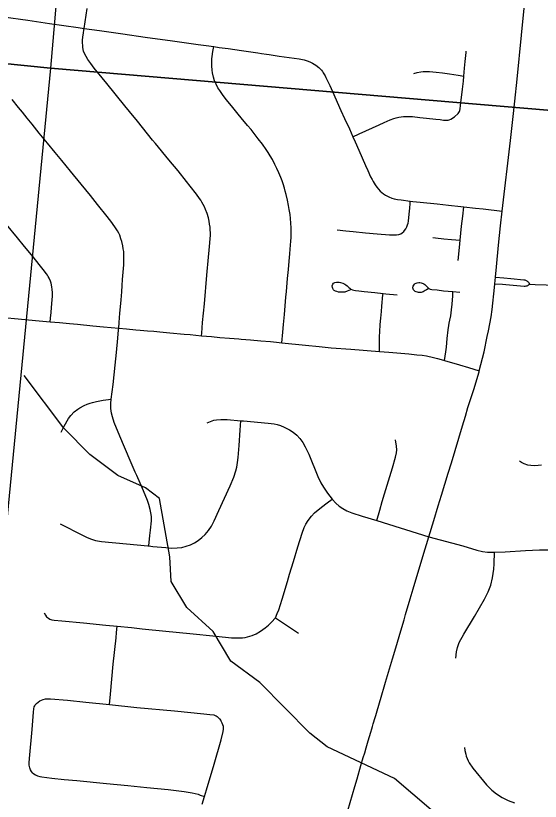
# Model space of a CAD drawing. Extents: x 0 to 34, y 0 to 22.
# Drawn here: x 7.798 to 8.24, y 17.415 to 18.077 of the extents above; entities that cross this region are included whole.
import ezdxf

# ---------------------------------------------------------------- set-up
doc = ezdxf.new("R2010")
doc.units = 0
for name, color, linetype in [('GM_X_City_Street', 7, 'Continuous'), ('GM_X_Corporation', 7, 'Continuous'), ('GM_X_County_Road', 7, 'Continuous'), ('GM_X_Minor_River', 7, 'Continuous'), ('GM_X_Township_Road', 7, 'Continuous')]:
    doc.layers.add(name, color=color, linetype=linetype)

msp = doc.modelspace()

# ---------------------------------------------------------------- linework, layer by layer
at = {"layer": 'GM_X_City_Street'}
for p, q in [((8.16632, 17.84435), (8.17215, 17.84379)), ((8.01665, 17.56953), (8.03613, 17.55665))]:
    msp.add_line(p, q, dxfattribs=at)
for points in [[(7.8553, 18.06607), (7.85798, 18.08286)], [(7.78723, 18.07585), (7.80774, 18.07304), (7.82614, 18.07038), (7.8503, 18.06675), (7.8553, 18.06607), (7.86835, 18.06427), (7.88782, 18.06153), (7.90685, 18.05888), (7.92994, 18.05561), (7.95153, 18.05259), (7.95834, 18.05171), (7.9646, 18.0508), (7.96923, 18.05012), (7.97684, 18.04906), (7.98799, 18.04744), (8.00188, 18.04544), (8.0048, 18.04504), (8.009, 18.04446), (8.0114, 18.04407), (8.0199, 18.04277), (8.03656, 18.04044), (8.04087, 18.03954), (8.04327, 18.0389), (8.04567, 18.03799), (8.04795, 18.03685), (8.05067, 18.03513), (8.05313, 18.03309), (8.0554, 18.03083), (8.05622, 18.02985), (8.05701, 18.02881), (8.05862, 18.02605), (8.05922, 18.02481), (8.06037, 18.02251), (8.06241, 18.01808), (8.06586, 18.0103), (8.06869, 18.00401), (8.07188, 17.99694), (8.07498, 17.99012), (8.07896, 17.98145), (8.08193, 17.97474), (8.08374, 17.97065), (8.08692, 17.9634), (8.09259, 17.95065), (8.09442, 17.94648), (8.09692, 17.94109), (8.09807, 17.9388), (8.09904, 17.93702), (8.09975, 17.93579), (8.10073, 17.9342), (8.10201, 17.93239), (8.10357, 17.93059), (8.10488, 17.92906), (8.1063, 17.92792), (8.10772, 17.92685), (8.10949, 17.92561), (8.11214, 17.92427), (8.11489, 17.92316), (8.11661, 17.92265), (8.11807, 17.92225), (8.11953, 17.92198), (8.12276, 17.92154), (8.13023, 17.92066), (8.1325, 17.92039), (8.13878, 17.91977), (8.15303, 17.91818), (8.16258, 17.9172), (8.17285, 17.91605), (8.17548, 17.91577), (8.18532, 17.91473), (8.19169, 17.91402), (8.20787, 17.91203)], [(7.95429, 17.80718), (7.95444, 17.80931), (7.95521, 17.81819), (7.95669, 17.83409), (7.9588, 17.85809), (7.96012, 17.87328), (7.96069, 17.87926), (7.96135, 17.88536), (7.96168, 17.88902), (7.96184, 17.89166), (7.96179, 17.89396), (7.96168, 17.89634), (7.96145, 17.89852), (7.96113, 17.90109), (7.96074, 17.90358), (7.96005, 17.90662), (7.95903, 17.91005), (7.95763, 17.91364), (7.95666, 17.91574), (7.95568, 17.91784), (7.95467, 17.91979), (7.95365, 17.92135), (7.95264, 17.92283), (7.95007, 17.92641), (7.94485, 17.93311), (7.94165, 17.93717), (7.93456, 17.94597), (7.92685, 17.95532), (7.91539, 17.96912), (7.91308, 17.97203), (7.90453, 17.98265), (7.90027, 17.98791), (7.89355, 17.99601), (7.88971, 18.00086), (7.87444, 18.01958), (7.87051, 18.02439), (7.8638, 18.03251), (7.86083, 18.03648), (7.85834, 18.04003), (7.85689, 18.0425), (7.85564, 18.04499), (7.85486, 18.04702), (7.85448, 18.04842), (7.85424, 18.05021), (7.85409, 18.05185), (7.854, 18.05403), (7.85401, 18.05616), (7.85424, 18.05863), (7.85479, 18.06237), (7.8551, 18.06463), (7.8553, 18.06607)], [(8.02208, 17.80122), (8.0228, 17.81028), (8.02339, 17.8165), (8.0242, 17.82509), (8.0248, 17.83228), (8.02547, 17.83961), (8.02591, 17.84435), (8.02687, 17.85525), (8.02762, 17.86288), (8.02818, 17.87008), (8.0288, 17.87606), (8.02909, 17.88014), (8.02962, 17.88673), (8.02976, 17.88999), (8.02983, 17.89251), (8.02991, 17.89547), (8.02983, 17.89806), (8.02968, 17.90207), (8.02939, 17.90591), (8.02894, 17.90925), (8.02828, 17.91354), (8.02769, 17.91681), (8.0268, 17.92132), (8.02569, 17.92606), (8.02487, 17.92895), (8.0242, 17.93155), (8.02309, 17.93503), (8.0222, 17.93762), (8.02117, 17.94044), (8.01954, 17.94429), (8.01783, 17.94799), (8.01621, 17.95155), (8.01406, 17.95577), (8.01228, 17.95881), (8.0106, 17.96148), (8.00888, 17.96405), (8.00572, 17.96848), (8.00219, 17.97309), (7.99946, 17.97651), (7.99604, 17.98082), (7.99309, 17.98437), (7.98777, 17.99078), (7.98531, 17.99377), (7.97955, 18.00089), (7.97791, 18.00282), (7.97524, 18.00607), (7.9725, 18.0097), (7.96968, 18.0137), (7.96813, 18.01615), (7.9665, 18.01919), (7.96524, 18.022), (7.96435, 18.02504), (7.96353, 18.02881), (7.96331, 18.03089), (7.96302, 18.03459), (7.96287, 18.03859), (7.96294, 18.04037), (7.96316, 18.04245), (7.96391, 18.04675), (7.9646, 18.0508)], [(8.16773, 17.9917), (8.1708, 17.99453), (8.17138, 17.99535), (8.17178, 17.99624), (8.17211, 17.99705), (8.17235, 17.99835), (8.17275, 18.00111), (8.17438, 18.01484), (8.17511, 18.02155), (8.17553, 18.02599), (8.17617, 18.0326), (8.17673, 18.03833), (8.17748, 18.04583), (8.17754, 18.04703)], [(8.13334, 18.02804), (8.13626, 18.02889), (8.1391, 18.0295), (8.14118, 18.02977), (8.14477, 18.0299), (8.14664, 18.02982), (8.14924, 18.02966), (8.15208, 18.02934), (8.15759, 18.0286), (8.16327, 18.02787), (8.17065, 18.02674), (8.17553, 18.02599)], [(7.90983, 17.62999), (7.91083, 17.63892), (7.9113, 17.64318), (7.912, 17.65118), (7.91197, 17.65481), (7.91166, 17.65782), (7.9111, 17.66079), (7.90987, 17.66486), (7.90871, 17.66836), (7.90543, 17.67637), (7.89964, 17.68943), (7.89843, 17.69227), (7.89421, 17.70191), (7.88534, 17.72244), (7.88062, 17.73399), (7.87908, 17.7388), (7.8784, 17.7419), (7.87794, 17.7457), (7.87793, 17.75015), (7.87814, 17.75371), (7.8799, 17.76618), (7.88139, 17.78223), (7.88254, 17.79315), (7.88371, 17.80514), (7.88438, 17.81217), (7.88449, 17.81352), (7.88486, 17.81821), (7.88519, 17.8221), (7.88552, 17.82615), (7.886, 17.83142), (7.88651, 17.83749), (7.88709, 17.84419), (7.88745, 17.8496), (7.88776, 17.85456), (7.88875, 17.86695), (7.88891, 17.8719), (7.88883, 17.8757), (7.88866, 17.87827), (7.88833, 17.8805), (7.88784, 17.88298), (7.88701, 17.88646), (7.88635, 17.88894), (7.88528, 17.89191), (7.88445, 17.89357), (7.88337, 17.89547), (7.88221, 17.89729), (7.87857, 17.90267), (7.87477, 17.90763), (7.86658, 17.91772), (7.86054, 17.92526), (7.85277, 17.93493), (7.84391, 17.94585), (7.83655, 17.95487), (7.83093, 17.96149), (7.82448, 17.96943), (7.81744, 17.97795), (7.81157, 17.98531), (7.80735, 17.99061), (7.80325, 17.99561), (7.79999, 17.99945), (7.79461, 18.00616)], [(8.08193, 17.97474), (8.08727, 17.9772), (8.10417, 17.98499), (8.10828, 17.98693), (8.11347, 17.98918), (8.11647, 17.99023), (8.11834, 17.99073), (8.12079, 17.99131), (8.12457, 17.99184), (8.12652, 17.99202), (8.12836, 17.992), (8.13215, 17.99181), (8.13835, 17.99118), (8.14391, 17.99058), (8.15191, 17.98958), (8.15556, 17.98923), (8.15832, 17.98894), (8.16095, 17.98889), (8.16221, 17.98894), (8.16326, 17.98909), (8.16465, 17.98959), (8.16773, 17.9917)], [(8.06869, 17.89632), (8.07604, 17.89561), (8.08205, 17.89499), (8.09267, 17.89393), (8.10232, 17.89304), (8.11285, 17.89216), (8.11587, 17.89209), (8.1186, 17.89216), (8.12063, 17.89252), (8.12223, 17.89314), (8.12355, 17.89393), (8.1248, 17.89508), (8.12559, 17.89596), (8.12646, 17.89733), (8.1274, 17.89887), (8.12811, 17.90057), (8.12851, 17.90199), (8.12884, 17.90358), (8.12948, 17.9096), (8.12984, 17.91455), (8.1301, 17.91862), (8.13023, 17.92066)], [(7.82663, 17.81887), (7.82692, 17.82192), (7.82738, 17.82668), (7.82775, 17.83099), (7.8283, 17.8374), (7.82848, 17.8406), (7.82848, 17.84353), (7.82839, 17.84601), (7.82811, 17.84839), (7.82738, 17.85132), (7.82683, 17.85324), (7.82583, 17.85562), (7.82509, 17.857), (7.82436, 17.85828), (7.82363, 17.85938), (7.82088, 17.86286), (7.8174, 17.86716), (7.81218, 17.87376), (7.80503, 17.88246), (7.79899, 17.8896), (7.78974, 17.90095), (7.78278, 17.90947), (7.77894, 17.91433)], [(8.17238, 17.88759), (8.1736, 17.89942), (8.17458, 17.90791), (8.17548, 17.91577)], [(8.14924, 17.88986), (8.15163, 17.88962), (8.15867, 17.88889), (8.16496, 17.8883), (8.17238, 17.88759)], [(8.17071, 17.87057), (8.17175, 17.88157), (8.17238, 17.88759)], [(8.07997, 17.84589), (8.07704, 17.84459), (8.07523, 17.84396), (8.07397, 17.84381), (8.07204, 17.84374), (8.06981, 17.84399), (8.0683, 17.84435), (8.06715, 17.84477), (8.06625, 17.84525), (8.06564, 17.84586), (8.06522, 17.8464), (8.06492, 17.84706), (8.0647, 17.84791), (8.06459, 17.84914), (8.06498, 17.85062), (8.06561, 17.85136), (8.06662, 17.85199), (8.06824, 17.85225), (8.06909, 17.85226), (8.07035, 17.85219), (8.07157, 17.85199), (8.07336, 17.85149), (8.07501, 17.85067), (8.07596, 17.85002), (8.07698, 17.84916), (8.07844, 17.84781), (8.07922, 17.84712), (8.08013, 17.84653), (8.08158, 17.84589), (8.08284, 17.84555), (8.08415, 17.84532), (8.08705, 17.84492), (8.09132, 17.84444), (8.10056, 17.84347), (8.10741, 17.84282)], [(8.14537, 17.84675), (8.144, 17.84591), (8.14287, 17.8452), (8.14214, 17.84476), (8.14125, 17.84428), (8.14031, 17.84389), (8.13944, 17.84367), (8.13818, 17.84356), (8.13735, 17.84361), (8.13631, 17.84378), (8.13526, 17.84406), (8.13439, 17.8445), (8.13378, 17.84494), (8.13296, 17.84593), (8.13263, 17.84658), (8.13254, 17.84748), (8.1329, 17.84895), (8.13323, 17.84972), (8.13378, 17.85048), (8.13455, 17.85103), (8.13543, 17.85147), (8.1362, 17.85175), (8.13762, 17.8519), (8.13845, 17.85191), (8.13947, 17.85178), (8.14026, 17.85158), (8.14124, 17.85125), (8.1418, 17.85092), (8.14257, 17.85037), (8.14377, 17.84922), (8.14476, 17.84817), (8.14531, 17.84763), (8.14608, 17.84697), (8.14723, 17.84647), (8.1485, 17.84625), (8.15289, 17.8457), (8.15833, 17.8451), (8.16632, 17.84435)], [(8.10441, 17.79379), (8.10443, 17.79569), (8.10435, 17.80107), (8.10443, 17.80655), (8.10459, 17.81057), (8.10486, 17.81653), (8.10547, 17.82207), (8.10596, 17.82746), (8.10642, 17.83204), (8.10729, 17.84148), (8.10741, 17.84282)], [(8.10741, 17.84282), (8.10982, 17.84259), (8.11915, 17.8417)], [(8.15926, 17.78635), (8.15974, 17.78997), (8.16022, 17.79356), (8.16075, 17.79754), (8.16156, 17.80488), (8.1624, 17.81209), (8.1629, 17.81589), (8.16324, 17.81786), (8.1638, 17.82039), (8.1645, 17.82389), (8.16512, 17.82889), (8.16558, 17.83371), (8.16591, 17.83741), (8.16612, 17.84054), (8.16632, 17.84435)], [(7.7877, 17.82258), (7.79967, 17.82152), (7.81421, 17.8201), (7.82663, 17.81887), (7.8345, 17.81818), (7.84295, 17.81744), (7.84982, 17.8168), (7.86271, 17.8156), (7.87156, 17.81471), (7.88449, 17.81352), (7.89102, 17.81292), (7.89899, 17.81223), (7.90266, 17.81193), (7.90866, 17.81141), (7.91399, 17.81088), (7.91915, 17.81043), (7.92748, 17.80968), (7.9397, 17.80854), (7.94462, 17.80808), (7.95429, 17.80718), (7.96271, 17.80639), (7.96983, 17.80578), (7.97785, 17.80511), (7.98583, 17.80443), (7.98764, 17.80429), (7.99563, 17.80362), (8.00426, 17.80289), (8.01233, 17.80219), (8.01757, 17.80167), (8.02208, 17.80122), (8.04207, 17.79914), (8.05346, 17.79797), (8.06368, 17.79706), (8.08014, 17.79571), (8.10441, 17.79379), (8.11231, 17.7932), (8.12924, 17.79191), (8.13584, 17.79118), (8.14045, 17.79064), (8.14389, 17.7901), (8.15001, 17.78881), (8.15341, 17.78801), (8.15641, 17.78721), (8.15926, 17.78635), (8.17179, 17.78261), (8.17952, 17.78031), (8.18854, 17.77761)], [(7.83583, 17.726), (7.83672, 17.72762), (7.83836, 17.73098), (7.84222, 17.73738), (7.84407, 17.73989), (7.84701, 17.74311), (7.84999, 17.74534), (7.85157, 17.7463), (7.85525, 17.7483), (7.85772, 17.74935), (7.86039, 17.75035), (7.86241, 17.75101), (7.86562, 17.75175), (7.86851, 17.75231), (7.87132, 17.75278), (7.87814, 17.75371)], [(7.83514, 17.64865), (7.83845, 17.64704), (7.85048, 17.64072), (7.85719, 17.63732), (7.86072, 17.63593), (7.865, 17.63474), (7.86997, 17.6339), (7.89101, 17.6318), (7.90891, 17.63009), (7.90983, 17.62999), (7.9132, 17.62968), (7.92432, 17.62861), (7.92934, 17.6282), (7.93379, 17.6283), (7.93757, 17.62884), (7.94128, 17.62973), (7.94489, 17.63101), (7.94833, 17.63268), (7.95157, 17.6347), (7.95459, 17.63705), (7.95734, 17.63969), (7.96019, 17.64312), (7.96264, 17.64681), (7.96504, 17.65124), (7.9689, 17.65975), (7.97846, 17.6806), (7.98162, 17.68809), (7.98321, 17.69328), (7.98396, 17.69645), (7.98461, 17.70028), (7.98508, 17.70468), (7.9859, 17.71458), (7.98692, 17.7276), (7.98755, 17.73555)], [(7.95896, 17.73369), (7.96466, 17.7359), (7.96693, 17.73641), (7.97052, 17.7367), (7.97603, 17.73653), (7.98755, 17.73555), (7.98959, 17.73536), (8.01061, 17.73351), (8.01544, 17.73282), (8.01805, 17.73223), (8.02077, 17.73149), (8.02412, 17.73021), (8.02847, 17.72796), (8.03148, 17.72601), (8.0347, 17.72327), (8.03716, 17.72063), (8.0397, 17.71723), (8.04183, 17.71357), (8.04467, 17.70742), (8.0525, 17.6885), (8.05481, 17.68334), (8.05704, 17.67951), (8.06061, 17.67437), (8.06438, 17.66944), (8.06743, 17.6661), (8.07034, 17.66362), (8.0735, 17.66147), (8.07686, 17.65964), (8.08095, 17.65795), (8.08986, 17.65505), (8.10219, 17.65137), (8.14597, 17.63774), (8.17466, 17.63004), (8.18649, 17.62643), (8.19125, 17.62535), (8.19547, 17.62485), (8.20123, 17.62477), (8.21022, 17.62518), (8.2276, 17.62612), (8.23942, 17.62661), (8.25064, 17.62687)], [(8.10219, 17.65137), (8.10464, 17.66016), (8.10664, 17.66733), (8.10866, 17.67386), (8.11541, 17.69593), (8.11796, 17.70492), (8.1187, 17.70857), (8.11891, 17.71105), (8.11869, 17.71416), (8.11781, 17.7193)], [(8.24095, 17.69795), (8.2353, 17.69754), (8.2321, 17.69772), (8.22955, 17.69821), (8.22648, 17.69922), (8.22413, 17.70033), (8.22245, 17.70141)], [(7.82147, 17.57357), (7.82262, 17.57155), (7.82368, 17.5703), (7.82512, 17.56914), (7.82637, 17.56837), (7.82801, 17.56789), (7.82993, 17.56751), (7.83648, 17.56683), (7.85475, 17.5651), (7.87365, 17.56328), (7.88329, 17.56233), (7.89511, 17.56117), (7.90434, 17.56027), (7.92408, 17.55813), (7.94447, 17.55619), (7.96672, 17.55401), (7.97966, 17.55267), (7.98456, 17.55248), (7.98881, 17.5527), (7.99097, 17.55298), (7.99299, 17.55337), (7.99705, 17.55453), (8.00037, 17.55598), (8.00403, 17.5581), (8.00801, 17.56092), (8.01077, 17.56329), (8.01337, 17.56586), (8.01665, 17.56953), (8.0182, 17.57309), (8.01944, 17.57626), (8.02243, 17.58511), (8.02685, 17.60012), (8.02854, 17.6062), (8.03177, 17.6169), (8.03564, 17.62936), (8.03904, 17.64071), (8.04077, 17.64547), (8.04216, 17.64834), (8.04421, 17.65158), (8.04698, 17.65506), (8.04967, 17.65778), (8.05544, 17.66262), (8.06036, 17.66638), (8.06438, 17.66944)], [(8.16886, 17.53532), (8.16938, 17.5409), (8.17009, 17.54457), (8.17159, 17.54864), (8.1754, 17.55576), (8.18446, 17.5707), (8.19305, 17.58516), (8.19611, 17.59128), (8.19829, 17.5971), (8.19979, 17.60314), (8.20093, 17.61053), (8.20102, 17.61489), (8.20123, 17.62477)], [(7.87676, 17.4963), (7.87755, 17.50498), (7.87987, 17.53041), (7.88223, 17.5527), (7.88271, 17.55703), (7.88329, 17.56233)], [(7.81179, 17.43892), (7.81096, 17.44006), (7.81012, 17.44143), (7.8094, 17.44318), (7.80914, 17.44424), (7.80892, 17.4454), (7.80882, 17.44715), (7.80909, 17.45081), (7.8114, 17.47533), (7.81261, 17.49007), (7.81294, 17.49275), (7.81324, 17.49442), (7.81362, 17.49526), (7.81408, 17.49602), (7.81514, 17.49716), (7.81803, 17.49937)], [(7.81803, 17.49937), (7.82083, 17.50064), (7.82263, 17.5011), (7.82447, 17.50125), (7.82694, 17.50116), (7.84115, 17.49993), (7.8566, 17.49841), (7.87676, 17.4963), (7.89983, 17.49388), (7.9314, 17.49108), (7.95626, 17.48864), (7.96135, 17.48812), (7.96455, 17.48758), (7.96576, 17.4872), (7.96675, 17.48674), (7.96742, 17.48621), (7.96835, 17.48538), (7.96934, 17.48439), (7.97063, 17.48279)], [(7.95496, 17.41254), (7.95682, 17.41897), (7.95856, 17.42463), (7.96499, 17.44603), (7.97078, 17.46673), (7.97254, 17.47376), (7.97284, 17.4755), (7.97283, 17.47679), (7.97272, 17.47774), (7.97238, 17.47922), (7.97169, 17.48081), (7.97063, 17.48279)], [(8.17613, 17.46023), (8.17646, 17.45772), (8.17711, 17.45461), (8.17756, 17.45283), (8.17823, 17.45088), (8.17922, 17.44889), (8.18008, 17.44735), (8.18321, 17.44276), (8.1947, 17.42882), (8.19902, 17.42423), (8.20296, 17.42101), (8.20776, 17.41794), (8.21288, 17.41544), (8.21826, 17.41355)], [(7.81179, 17.43892), (7.81286, 17.43801), (7.81415, 17.4371), (7.81606, 17.43625), (7.8178, 17.43573), (7.81956, 17.43542), (7.82808, 17.43427), (7.83853, 17.4332), (7.84903, 17.43233), (7.87424, 17.42987), (7.89214, 17.42816), (7.90819, 17.42654), (7.92611, 17.42487), (7.93972, 17.42319), (7.9465, 17.42199), (7.95138, 17.42073), (7.95318, 17.42014), (7.95682, 17.41897)]]:
    msp.add_lwpolyline(points, dxfattribs=at)
at = {"layer": 'GM_X_Corporation'}
for points in [[(7.91428, 19.0453), (7.827, 18.03271), (6.80258, 18.13648), (6.88634, 19.14308)], [(8.71189, 17.95794), (8.71189, 18.97684), (7.91428, 19.0453), (7.827, 18.03271)], [(6.80258, 18.13648), (7.827, 18.03271), (7.72877, 17.02108), (6.71605, 17.12273)], [(8.71189, 16.94581), (8.71189, 17.95794), (7.827, 18.03271), (7.72877, 17.02108)]]:
    msp.add_lwpolyline(points, close=True, dxfattribs=at)
at = {"layer": 'GM_X_County_Road'}
for points in [[(8.20787, 17.91203), (8.21488, 17.97154), (8.21686, 17.98945), (8.21847, 18.0049), (8.2204, 18.02343), (8.22424, 18.06049), (8.22633, 18.08326)], [(8.20156, 17.85102), (8.2021, 17.85664), (8.20291, 17.86508), (8.20476, 17.8836), (8.20649, 17.89965), (8.20787, 17.91203)], [(8.18854, 17.77761), (8.19259, 17.79362), (8.19531, 17.80642), (8.19632, 17.81129), (8.19852, 17.82294), (8.19942, 17.82914), (8.20124, 17.84776), (8.20156, 17.85102)], [(8.14597, 17.63774), (8.15009, 17.65147), (8.15397, 17.66391), (8.15675, 17.67281), (8.16235, 17.69125), (8.16506, 17.70018), (8.17435, 17.73112), (8.17682, 17.73945), (8.17896, 17.74655), (8.18039, 17.75089), (8.18387, 17.76174), (8.18831, 17.77668), (8.18854, 17.77761)], [(8.1251, 17.56774), (8.12643, 17.57232), (8.13028, 17.58543), (8.13274, 17.59376), (8.14098, 17.62113), (8.14597, 17.63774)], [(8.10513, 17.50066), (8.10955, 17.51511), (8.11533, 17.53477), (8.11819, 17.54429), (8.12245, 17.55858), (8.1251, 17.56774)], [(8.097, 17.473), (8.09789, 17.47604), (8.09836, 17.47781), (8.09897, 17.48014), (8.10061, 17.48545), (8.10116, 17.48722), (8.10483, 17.49969), (8.10513, 17.50066)], [(8.07734, 17.40596), (8.07764, 17.40696), (8.08354, 17.42724), (8.08547, 17.43378), (8.08875, 17.44512), (8.09066, 17.45167), (8.09198, 17.45579), (8.09324, 17.45995), (8.09494, 17.46591), (8.097, 17.473)]]:
    msp.add_lwpolyline(points, dxfattribs=at)
at = {"layer": 'GM_X_Minor_River'}
msp.add_lwpolyline([(8.18081, 17.37959), (8.11698, 17.43415), (8.06021, 17.46083), (8.04563, 17.47216), (8.00358, 17.51485), (7.97888, 17.53286), (7.96419, 17.55786), (7.94181, 17.5781), (7.92858, 17.60004), (7.92746, 17.62095), (7.91891, 17.67013), (7.90695, 17.67912), (7.88362, 17.6895), (7.86006, 17.70711), (7.8381, 17.72923), (7.80481, 17.77363)], dxfattribs=at)
at = {"layer": 'GM_X_Township_Road'}
for points in [[(8.2021, 17.85664), (8.20921, 17.85595), (8.21508, 17.85539), (8.22602, 17.8543), (8.2268, 17.85413), (8.22757, 17.85392), (8.22862, 17.85335), (8.22928, 17.85292), (8.22982, 17.85244), (8.23021, 17.8519), (8.23101, 17.85068)], [(8.20156, 17.85102), (8.20809, 17.85061), (8.21105, 17.85042), (8.2265, 17.84895), (8.22723, 17.84901), (8.22799, 17.84913), (8.22888, 17.84932), (8.22949, 17.84957), (8.2301, 17.84991), (8.23101, 17.85068)], [(8.23101, 17.85068), (8.23559, 17.85037), (8.24487, 17.84991), (8.2531, 17.84955), (8.2605, 17.84954), (8.26555, 17.85037)]]:
    msp.add_lwpolyline(points, dxfattribs=at)

doc.saveas('drawing.dxf')
